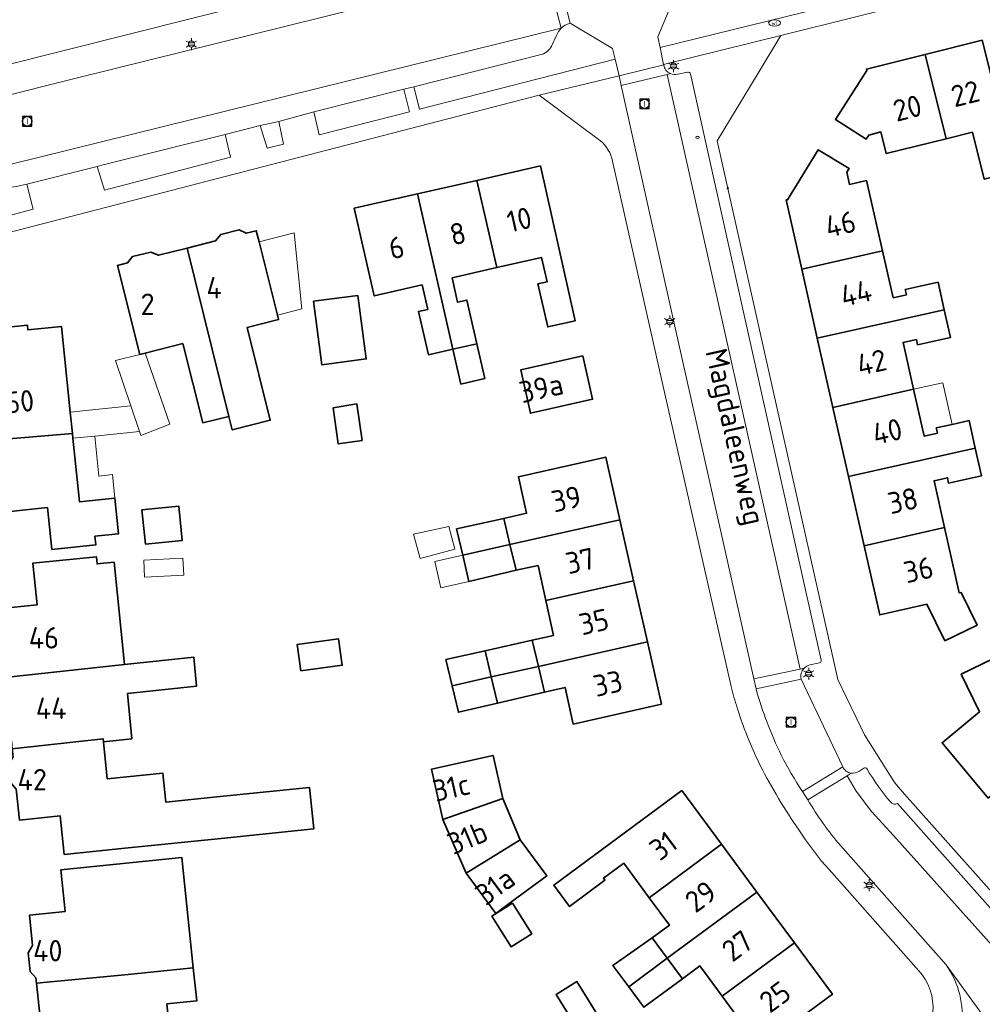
# Model space of a CAD drawing. Header units: metres. Extents: x 140853 to 145288, y 474558 to 480269.
# Tile 412 of 428: x 144283 to 144364, y 479540 to 479622. Entities that reach past the tile are written whole.
import ezdxf
from ezdxf.enums import TextEntityAlignment as Align

# ---------------------------------------------------------------- set-up
doc = ezdxf.new("R2010")
doc.units = ezdxf.units.M
doc.header["$MEASUREMENT"] = 0
for name, color, linetype, lineweight in [('B-WE-GR-GRAS_KRUIDENRIJK-G', 80, 'Continuous', 18), ('B-WE-KL-ET_LS_OV_LICHTMAST-S', 190, 'Continuous', 18), ('B-WE-KL-WATER_BRANDLEIDING_PUT-S', 150, 'Continuous', 18), ('B-WE-KL-WATER_PUT-S', 170, 'Continuous', 18), ('B-WE-OG-BEBOUWING-G', 7, 'Continuous', 35), ('B-WE-OG-BEBOUWING_BIJGEBOUW-G', 7, 'Continuous', 18), ('B-WE-OG-BEBOUWING_HUISNUMMER-T18', 10, 'Continuous', 18), ('B-WE-OG-BEBOUWING_LUIFEL-G', 7, 'Continuous', 18), ('B-WE-OG-BEBOUWING_STRAATNAAM-T18', 10, 'Continuous', 18), ('B-WE-OG-TERREIN_ERF-G', 7, 'Continuous', 18), ('B-WE-RI-GWA_RIOOLPUT-S', 30, 'Continuous', 18), ('B-WE-VH-VERHARDING_BETONSTRAATSTEEN-G', 252, 'Continuous', 18), ('B-WE-VH-VERHARDING_STRAATBAKSTEEN-G', 252, 'Continuous', 18), ('B-WE-VH-VERHARDING_TEGEL-G', 252, 'Continuous', 18), ('X-XX-XX-ALGEMEEN-S', 7, 'Continuous', 18)]:
    doc.layers.add(name, color=color, linetype=linetype, lineweight=lineweight)
doc.styles.add('NLCS-ISO', font='txt')

# ---------------------------------------------------------------- blocks, each defined once
blk = doc.blocks.new('SIE-WEG_AFVALBAK_TYPE_01')
for radius in [0.25, 0.156]:
    blk.add_circle((0, 0), radius)
blk = doc.blocks.new('B-SIE-WEG_LICHTMAST-SO')
at = {"ltscale": 0.1}
for p, q in [((-1.1, 0.63), (-2.19, 1.27)), ((0, 1.27), (0, 2.53)), ((1.1, 0.63), (2.19, 1.27)), ((-1.1, -0.63), (-2.19, -1.27)), ((0, -1.27), (0, -2.53)), ((1.1, -0.63), (2.19, -1.27))]:
    blk.add_line(p, q, dxfattribs=at)
at = {"flags": 128}
for points in [[(-1.16, 0.5), (1.16, 0.5)], [(-1.16, -0.5), (1.16, -0.5)]]:
    blk.add_lwpolyline(points, dxfattribs=at)
at = {"ltscale": 0.1}
blk.add_circle((0, 0), 1.27, dxfattribs=at)
at = {"style": 'NLCS-ISO'}
blk.add_attdef('TYPE', text='', height=1.8, dxfattribs=at).set_placement((0, 2.53), align=Align.BOTTOM_CENTER)
blk = doc.blocks.new('SRI-PUT_INSPECTIE-SO')
at = {"lineweight": -3, "flags": 128}
blk.add_lwpolyline([(-2, -2), (2, -2), (2, 2), (-2, 2)], close=True, dxfattribs=at)
at = {"lineweight": -3, "ltscale": 1.5}
blk.add_circle((0, 0), 2, dxfattribs=at)
at = {"ltscale": 0.1, "style": 'NLCS-ISO'}
blk.add_text('I', height=2.5, dxfattribs=at).set_placement((0, -0.01), align=Align.MIDDLE_CENTER)
blk = doc.blocks.new('SIE-WEG_STRAATPOT_BRANDKRAAN-SO')
blk.add_ellipse((0, 0), major_axis=(-0.729, 0), ratio=0.685994)
at = {"style": 'NLCS-ISO'}
blk.add_text('BR', height=0.4, dxfattribs=at).set_placement((-0.3, -0.15))
blk = doc.blocks.new('SKL-WATERLEIDINGPUT-SO')
at = {"color": 0, "linetype": 'ByBlock', "lineweight": 18}
blk.add_ellipse((0, 0), major_axis=(2.5, 0), ratio=0.54, dxfattribs=at)
at = {"color": 0, "linetype": 'ByBlock', "lineweight": 18, "style": 'NLCS-ISO'}
blk.add_text('wl', height=1.8, dxfattribs=at).set_placement((0, 0), align=Align.MIDDLE_CENTER)

msp = doc.modelspace()

# ---------------------------------------------------------------- linework, layer by layer
at = {"layer": 'B-WE-GR-GRAS_KRUIDENRIJK-G', "ltscale": 0.2, "flags": 128}
msp.add_lwpolyline([(144337.875, 479624.164), (144336.51, 479620.863), (144336.7, 479619.954), (144353.219, 479624.038)], dxfattribs=at)
for points in [[(144328.037, 479620.981), (144327.609, 479620.079), (144327.609, 479620.079, -0.233458), (144326.63, 479619.344), (144326.63, 479619.344), (144316.058, 479616.672), (144316.533, 479614.793), (144332.933, 479618.997), (144332.718, 479619.885), (144329.156, 479621.992), (144329.156, 479621.992, 0.137495), (144328.412, 479621.574), (144328.412, 479621.574, 0.111942), (144328.037, 479620.981)], [(144272.508, 479599.6, -0.253844), (144276.666, 479604.4), (144276.666, 479604.4), (144284.179, 479606.407), (144283.652, 479608.501), (144282.752, 479608.309), (144282.752, 479608.309, -0.24423), (144281.295, 479608.611), (144281.295, 479608.611), (144280.497, 479609.198), (144280.497, 479609.198, 0.173374), (144279.598, 479609.506), (144279.598, 479609.506), (144278.59, 479609.279), (144278.59, 479609.279, 0.172776), (144272.384, 479603.759), (144272.384, 479603.759), (144272.167, 479603.367), (144272.167, 479603.367, 0.107959), (144271.119, 479599.493), (144271.119, 479599.493), (144272.508, 479599.6)]]:
    msp.add_lwpolyline(points, format="xyb", close=True, dxfattribs=at)
for points in [[(144315.7, 479614.58), (144315.224, 479616.461), (144307.691, 479614.557), (144308.145, 479612.643), (144315.7, 479614.58)], [(144304.769, 479613.765), (144303.205, 479613.414), (144303.772, 479611.523), (144305.157, 479611.855), (144304.769, 479613.765)], [(144289.546, 479609.996), (144290.144, 479608.008), (144300.715, 479610.76), (144300.248, 479612.663), (144289.916, 479610.107), (144289.546, 479609.996)]]:
    msp.add_lwpolyline(points, close=True, dxfattribs=at)
at = {"layer": 'B-WE-OG-BEBOUWING-G', "ltscale": 0.2, "flags": 128}
for points in [[(144362.894, 479612.852), (144363.873, 479608.922), (144366.446, 479609.555), (144363.703, 479620.567), (144358.924, 479619.376), (144360.684, 479612.309), (144362.894, 479612.852)], [(144360.684, 479612.309), (144358.924, 479619.376), (144353.989, 479618.147), (144354.02, 479618.046), (144351.395, 479613.932), (144353.975, 479612.287), (144354.19, 479612.624), (144355.209, 479612.878), (144355.658, 479611.073), (144360.684, 479612.309)], [(144355.338, 479602.902), (144354.012, 479608.802), (144352.566, 479608.489), (144352.343, 479609.5), (144352.537, 479609.827), (144349.943, 479611.377), (144347.366, 479607.198), (144347.265, 479607.179), (144348.571, 479601.382), (144355.338, 479602.902)], [(144321.358, 479608.825), (144323.026, 479601.505), (144326.778, 479602.368), (144327.245, 479600.32), (144326.465, 479600.143), (144327.287, 479596.535), (144329.588, 479597.059), (144326.672, 479610.036), (144321.358, 479608.825)], [(144319.342, 479594.673), (144321.351, 479595.131), (144320.518, 479598.787), (144319.738, 479598.61), (144319.275, 479600.641), (144323.026, 479601.505), (144321.358, 479608.825), (144316.376, 479607.69), (144319.342, 479594.673)], [(144316.376, 479607.69), (144311.072, 479606.481), (144312.745, 479599.139), (144316.77, 479600.065), (144317.238, 479598.009), (144316.458, 479597.832), (144317.285, 479594.205), (144319.342, 479594.673), (144316.376, 479607.69)], [(144297.064, 479603.145), (144300.568, 479589.041), (144300.849, 479587.909), (144304.04, 479588.707), (144302.095, 479596.487), (144304.734, 479597.147), (144304.637, 479597.535), (144303.101, 479603.676), (144302.871, 479604.598), (144302.027, 479604.387), (144301.446, 479604.668), (144299.884, 479604.277), (144299.451, 479603.742), (144297.064, 479603.145)], [(144296.716, 479595.142), (144298.386, 479588.499), (144300.568, 479589.041), (144297.064, 479603.145), (144294.678, 479602.548), (144294.044, 479602.816), (144292.502, 479602.43), (144292.078, 479601.898), (144291.234, 479601.687), (144293.097, 479594.236), (144293.554, 479594.35), (144296.716, 479595.142)], [(144356.22, 479598.977), (144355.338, 479602.902), (144348.571, 479601.382), (144349.878, 479595.585), (144360.511, 479597.974), (144359.993, 479600.285), (144357.242, 479599.668), (144357.34, 479599.229), (144356.22, 479598.977)], [(144307.661, 479598.684), (144308.357, 479593.371), (144312.075, 479593.861), (144311.38, 479599.171), (144307.661, 479598.684)], [(144357.943, 479591.306), (144357.061, 479595.231), (144358.18, 479595.482), (144358.278, 479595.043), (144361.031, 479595.659), (144360.511, 479597.974), (144349.878, 479595.585), (144351.184, 479589.788), (144357.943, 479591.306)], [(144279.789, 479586.957), (144287.462, 479587.609), (144287.279, 479589.393), (144286.542, 479596.573), (144283.727, 479596.284), (144283.686, 479596.682), (144279.856, 479596.289), (144280.197, 479592.966), (144279.183, 479592.862), (144279.266, 479592.053), (144278.897, 479591.432), (144279.058, 479589.861), (144279.545, 479589.328), (144279.789, 479586.957)], [(144319.342, 479594.673), (144320.009, 479591.748), (144322.017, 479592.206), (144321.351, 479595.131), (144319.342, 479594.673)], [(144330.231, 479594.109), (144325.022, 479592.932), (144325.843, 479589.298), (144331.052, 479590.475), (144330.231, 479594.109)], [(144357.943, 479591.306), (144351.184, 479589.788), (144352.491, 479583.991), (144363.117, 479586.378), (144362.598, 479588.689), (144361.166, 479588.368), (144359.847, 479588.072), (144359.946, 479587.633), (144358.825, 479587.381), (144357.943, 479591.306)], [(144311.748, 479587.016), (144311.301, 479590.087), (144309.302, 479589.745), (144309.742, 479586.724), (144311.748, 479587.016)], [(144287.462, 479587.609), (144279.789, 479586.957), (144279.861, 479586.254), (144279.492, 479585.633), (144279.652, 479584.081), (144280.139, 479583.548), (144280.413, 479580.877), (144285.367, 479581.385), (144285.726, 479577.884), (144289.417, 479578.262), (144289.342, 479578.988), (144291.322, 479579.191), (144291.015, 479582.186), (144288.051, 479581.881), (144288.024, 479582.14), (144287.504, 479587.205), (144287.462, 479587.609)], [(144360.549, 479579.71), (144359.667, 479583.635), (144360.786, 479583.886), (144360.884, 479583.447), (144363.636, 479584.063), (144363.117, 479586.378), (144352.491, 479583.991), (144353.797, 479578.193), (144360.549, 479579.71)], [(144323.6, 479580.488), (144324.117, 479578.31), (144333.335, 479580.361), (144332.151, 479585.619), (144324.834, 479583.972), (144325.512, 479580.912), (144323.6, 479580.488)], [(144293.583, 479578.318), (144296.667, 479578.634), (144296.371, 479581.519), (144293.287, 479581.203), (144293.583, 479578.318)], [(144324.117, 479578.31), (144323.6, 479580.488), (144319.644, 479579.598), (144320.167, 479577.396), (144324.117, 479578.31)], [(144326.481, 479576.541), (144327.134, 479573.594), (144334.485, 479575.249), (144333.335, 479580.361), (144324.117, 479578.31), (144324.634, 479576.132), (144326.481, 479576.541)], [(144353.797, 479578.193), (144355.104, 479572.396), (144359.065, 479573.289), (144360.564, 479570.221), (144363.269, 479571.543), (144361.934, 479574.274), (144361.778, 479574.239), (144360.549, 479579.71), (144353.797, 479578.193)], [(144320.167, 479577.396), (144320.69, 479575.195), (144324.634, 479576.132), (144324.117, 479578.31), (144320.167, 479577.396)], [(144281.8, 479567.137), (144291.818, 479568.226), (144290.946, 479576.811), (144289.534, 479576.666), (144289.472, 479577.273), (144284.14, 479576.726), (144284.498, 479573.234), (144281.209, 479572.896), (144281.466, 479570.39), (144281.121, 479569.771), (144281.285, 479568.169), (144281.749, 479567.634), (144281.8, 479567.137)], [(144326.512, 479568.082), (144335.636, 479570.136), (144334.485, 479575.249), (144327.134, 479573.594), (144327.78, 479570.681), (144325.989, 479570.284), (144326.512, 479568.082)], [(144306.588, 479567.699), (144310.072, 479568.177), (144309.768, 479570.384), (144306.285, 479569.906), (144306.588, 479567.699)], [(144322.556, 479567.192), (144326.512, 479568.082), (144325.989, 479570.284), (144322.034, 479569.393), (144322.556, 479567.192)], [(144335.636, 479570.136), (144326.512, 479568.082), (144327.023, 479565.927), (144328.749, 479566.31), (144329.428, 479563.247), (144336.813, 479564.909), (144335.636, 479570.136)], [(144322.034, 479569.393), (144318.756, 479568.645), (144319.28, 479566.454), (144322.556, 479567.192), (144322.034, 479569.393)], [(144291.818, 479568.226), (144281.8, 479567.137), (144282.066, 479564.55), (144281.72, 479563.932), (144281.881, 479562.37), (144282.345, 479561.835), (144282.414, 479561.157), (144290.036, 479562.014), (144290.062, 479561.762), (144292.45, 479562.007), (144292.065, 479565.796), (144297.867, 479566.426), (144297.621, 479568.857), (144291.818, 479568.226)], [(144327.023, 479565.927), (144326.512, 479568.082), (144322.556, 479567.192), (144323.079, 479564.991), (144327.023, 479565.927)], [(144364.187, 479557.029), (144369.509, 479561.449), (144365.851, 479565.907), (144365.974, 479566.009), (144364.639, 479568.74), (144361.935, 479567.418), (144363.467, 479564.282), (144360.328, 479561.676), (144364.187, 479557.029)], [(144322.556, 479567.192), (144319.28, 479566.454), (144319.809, 479564.239), (144323.079, 479564.991), (144322.556, 479567.192)], [(144292.123, 479552.856), (144299.922, 479553.657), (144307.681, 479554.454), (144307.324, 479557.936), (144299.564, 479557.139), (144295.287, 479556.699), (144295.036, 479559.137), (144290.381, 479558.659), (144290.062, 479561.762), (144290.036, 479562.014), (144282.414, 479561.157), (144282.482, 479560.492), (144282.137, 479559.873), (144282.296, 479558.321), (144282.76, 479557.786), (144283.026, 479555.199), (144286.438, 479555.549), (144286.771, 479552.306), (144292.123, 479552.856)], [(144318.489, 479555.24), (144323.526, 479556.999), (144322.711, 479560.618), (144317.54, 479559.454), (144318.489, 479555.24)], [(144335.792, 479548.689), (144341.843, 479553.169), (144338.517, 479557.662), (144327.796, 479549.724), (144329.105, 479547.956), (144332.087, 479550.163), (144331.968, 479550.324), (144333.656, 479551.574), (144335.792, 479548.689)], [(144323.526, 479556.999), (144318.489, 479555.24), (144320.442, 479550.749), (144324.975, 479553.533), (144323.526, 479556.999)], [(144322.941, 479547.374), (144324.29, 479548.373), (144327.201, 479550.528), (144324.975, 479553.533), (144320.442, 479550.749), (144322.941, 479547.374)], [(144341.843, 479553.169), (144335.792, 479548.689), (144337.489, 479546.398), (144336.039, 479545.324), (144337.31, 479543.61), (144344.81, 479549.163), (144341.843, 479553.169)], [(144283.867, 479547.228), (144284.129, 479544.672), (144283.761, 479544.051), (144283.92, 479542.499), (144284.407, 479541.966), (144284.451, 479541.531), (144292.12, 479542.241), (144297.589, 479542.803), (144296.64, 479552.055), (144286.494, 479551.015), (144286.851, 479547.535), (144283.867, 479547.228)], [(144338.581, 479541.896), (144340.029, 479542.968), (144341.913, 479540.423), (144347.964, 479544.904), (144344.81, 479549.163), (144337.31, 479543.61), (144338.581, 479541.896)], [(144324.347, 479548.223), (144322.617, 479547.14), (144324.221, 479544.579), (144325.951, 479545.663), (144324.347, 479548.223)], [(144334.082, 479541.22), (144337.31, 479543.61), (144336.039, 479545.324), (144332.755, 479543.009), (144334.082, 479541.22)], [(144343.76, 479537.928), (144339.075, 479534.458), (144340.386, 479532.688), (144351.141, 479540.613), (144347.964, 479544.904), (144341.913, 479540.423), (144343.76, 479537.928)], [(144337.31, 479543.61), (144334.082, 479541.22), (144335.354, 479539.503), (144338.581, 479541.896), (144337.31, 479543.61)], [(144284.451, 479541.531), (144284.722, 479538.892), (144284.354, 479538.271), (144284.517, 479536.69), (144285.003, 479536.157), (144285.055, 479535.655), (144292.717, 479536.425), (144292.755, 479536.057), (144295.736, 479536.363), (144295.385, 479539.784), (144297.872, 479540.039), (144297.589, 479542.803), (144292.12, 479542.241), (144284.451, 479541.531)], [(144331.332, 479539.089), (144329.729, 479541.648), (144327.988, 479540.582), (144329.597, 479538.014), (144331.332, 479539.089)]]:
    msp.add_lwpolyline(points, close=True, dxfattribs=at)
at = {"layer": 'B-WE-OG-BEBOUWING_BIJGEBOUW-G', "ltscale": 0.2, "flags": 128}
for points in [[(144316.591, 479577.122), (144319.508, 479577.894), (144319, 479579.813), (144316.048, 479579.175), (144316.591, 479577.122)], [(144296.786, 479575.722), (144296.712, 479577.146), (144293.441, 479576.976), (144293.499, 479575.551), (144296.786, 479575.722)], [(144320.69, 479575.195), (144320.167, 479577.396), (144317.819, 479576.868), (144318.34, 479574.671), (144320.69, 479575.195)]]:
    msp.add_lwpolyline(points, close=True, dxfattribs=at)
at = {"layer": 'B-WE-OG-BEBOUWING_LUIFEL-G', "ltscale": 0.2, "flags": 128}
for points in [[(144304.637, 479597.535), (144306.674, 479598.044), (144306.041, 479604.411), (144303.101, 479603.676), (144304.637, 479597.535)], [(144292.36, 479589.913), (144293.081, 479587.775), (144293.198, 479587.429), (144295.618, 479588.38), (144293.554, 479594.35), (144293.097, 479594.236), (144291.074, 479593.73), (144292.36, 479589.913)], [(144357.943, 479591.306), (144358.825, 479587.381), (144359.946, 479587.633), (144359.847, 479588.072), (144361.166, 479588.368), (144360.382, 479591.854), (144357.943, 479591.306)], [(144289.334, 479587.392), (144293.081, 479587.775), (144292.36, 479589.913), (144287.279, 479589.393), (144287.462, 479587.609), (144287.504, 479587.205), (144289.334, 479587.392)], [(144289.334, 479587.392), (144287.504, 479587.205), (144288.024, 479582.14), (144288.051, 479581.881), (144291.015, 479582.186), (144290.813, 479584.156), (144289.679, 479584.039), (144289.334, 479587.392)]]:
    msp.add_lwpolyline(points, close=True, dxfattribs=at)
at = {"layer": 'B-WE-OG-TERREIN_ERF-G', "ltscale": 0.2, "flags": 128}
for points in [[(144346.822, 479620.979), (144344.92, 479617.821), (144341.499, 479612.139), (144351.589, 479566.975), (144352.29, 479565.535), (144353.132, 479563.807), (144353.844, 479562.346), (144356.31, 479558.409), (144356.513, 479558.144), (144357.179, 479557.373), (144369.769, 479543.217), (144377.721, 479538.861), (144410.401, 479546.75), (144412.843, 479550.433), (144410.061, 479562.006), (144409.498, 479564.347), (144393.548, 479630.692), (144391.124, 479632.05), (144380.908, 479629.505), (144353.106, 479622.536), (144346.822, 479620.979)], [(144355.338, 479602.902), (144356.22, 479598.977), (144357.34, 479599.229), (144357.242, 479599.668), (144359.993, 479600.285), (144360.511, 479597.974), (144361.031, 479595.659), (144358.278, 479595.043), (144358.18, 479595.482), (144357.061, 479595.231), (144357.943, 479591.306), (144358.825, 479587.381), (144359.946, 479587.633), (144359.847, 479588.072), (144361.166, 479588.368), (144362.598, 479588.689), (144363.117, 479586.378), (144363.636, 479584.063), (144360.884, 479583.447), (144360.786, 479583.886), (144359.667, 479583.635), (144360.549, 479579.71), (144361.778, 479574.239), (144361.934, 479574.274), (144363.269, 479571.543), (144360.564, 479570.221), (144359.065, 479573.289), (144355.104, 479572.396), (144353.797, 479578.193), (144352.491, 479583.991), (144351.184, 479589.788), (144349.878, 479595.585), (144348.571, 479601.382), (144347.265, 479607.179), (144347.366, 479607.198), (144349.943, 479611.377), (144352.537, 479609.827), (144352.343, 479609.5), (144352.566, 479608.489), (144354.012, 479608.802), (144355.338, 479602.902)], [(144321.351, 479595.131), (144322.017, 479592.206), (144320.009, 479591.748), (144319.342, 479594.673), (144317.285, 479594.205), (144316.458, 479597.832), (144317.238, 479598.009), (144316.77, 479600.065), (144312.745, 479599.139), (144311.072, 479606.481), (144316.376, 479607.69), (144321.358, 479608.825), (144326.672, 479610.036), (144329.588, 479597.059), (144327.287, 479596.535), (144326.465, 479600.143), (144327.245, 479600.32), (144326.778, 479602.368), (144323.026, 479601.505), (144319.275, 479600.641), (144319.738, 479598.61), (144320.518, 479598.787), (144321.351, 479595.131)], [(144300.568, 479589.041), (144298.386, 479588.499), (144296.716, 479595.142), (144293.554, 479594.35), (144293.097, 479594.236), (144291.234, 479601.687), (144292.078, 479601.898), (144292.502, 479602.43), (144294.044, 479602.816), (144294.678, 479602.548), (144297.064, 479603.145), (144299.451, 479603.742), (144299.884, 479604.277), (144301.446, 479604.668), (144302.027, 479604.387), (144302.871, 479604.598), (144303.101, 479603.676), (144304.637, 479597.535), (144304.734, 479597.147), (144302.095, 479596.487), (144304.04, 479588.707), (144300.849, 479587.909), (144300.568, 479589.041)], [(144307.661, 479598.684), (144311.38, 479599.171), (144312.075, 479593.861), (144308.357, 479593.371), (144307.661, 479598.684)], [(144330.231, 479594.109), (144331.052, 479590.475), (144325.843, 479589.298), (144325.022, 479592.932), (144330.231, 479594.109)], [(144311.748, 479587.016), (144309.742, 479586.724), (144309.302, 479589.745), (144311.301, 479590.087), (144311.748, 479587.016)], [(144327.134, 479573.594), (144326.481, 479576.541), (144324.634, 479576.132), (144320.69, 479575.195), (144320.167, 479577.396), (144319.644, 479579.598), (144323.6, 479580.488), (144325.512, 479580.912), (144324.834, 479583.972), (144332.151, 479585.619), (144333.335, 479580.361), (144334.485, 479575.249), (144335.636, 479570.136), (144336.813, 479564.909), (144329.428, 479563.247), (144328.749, 479566.31), (144327.023, 479565.927), (144323.079, 479564.991), (144319.809, 479564.239), (144319.28, 479566.454), (144318.756, 479568.645), (144322.034, 479569.393), (144325.989, 479570.284), (144327.78, 479570.681), (144327.134, 479573.594)], [(144293.583, 479578.318), (144293.287, 479581.203), (144296.371, 479581.519), (144296.667, 479578.634), (144293.583, 479578.318)], [(144306.588, 479567.699), (144306.285, 479569.906), (144309.768, 479570.384), (144310.072, 479568.177), (144306.588, 479567.699)], [(144324.29, 479548.373), (144322.941, 479547.374), (144320.442, 479550.749), (144318.489, 479555.24), (144317.54, 479559.454), (144322.711, 479560.618), (144323.526, 479556.999), (144324.975, 479553.533), (144327.201, 479550.528), (144324.29, 479548.373)], [(144339.075, 479534.458), (144343.76, 479537.928), (144341.913, 479540.423), (144340.029, 479542.968), (144338.581, 479541.896), (144335.354, 479539.503), (144334.082, 479541.22), (144332.755, 479543.009), (144336.039, 479545.324), (144337.489, 479546.398), (144335.792, 479548.689), (144333.656, 479551.574), (144331.968, 479550.324), (144332.087, 479550.163), (144329.105, 479547.956), (144327.796, 479549.724), (144338.517, 479557.662), (144341.843, 479553.169), (144344.81, 479549.163), (144347.964, 479544.904), (144351.141, 479540.613), (144340.386, 479532.688), (144339.075, 479534.458)], [(144324.347, 479548.223), (144325.951, 479545.663), (144324.221, 479544.579), (144322.617, 479547.14), (144324.347, 479548.223)], [(144331.332, 479539.089), (144332.936, 479536.529), (144331.206, 479535.445), (144329.597, 479538.014), (144327.988, 479540.582), (144329.729, 479541.648), (144331.332, 479539.089)]]:
    msp.add_lwpolyline(points, close=True, dxfattribs=at)
for points in [[(144281.646, 479618.415), (144308.003, 479625.085)], [(144363.873, 479608.922), (144362.894, 479612.852), (144360.684, 479612.309), (144355.658, 479611.073), (144355.209, 479612.878), (144354.19, 479612.624), (144353.975, 479612.287), (144351.395, 479613.932), (144354.02, 479618.046), (144353.989, 479618.147), (144358.924, 479619.376), (144363.703, 479620.567)], [(144279.856, 479596.289), (144283.686, 479596.682), (144283.727, 479596.284), (144286.542, 479596.573), (144287.279, 479589.393), (144287.462, 479587.609), (144287.504, 479587.205), (144288.024, 479582.14), (144288.051, 479581.881), (144291.015, 479582.186), (144291.015, 479582.186), (144291.322, 479579.191), (144289.342, 479578.988), (144289.417, 479578.262), (144285.726, 479577.884), (144285.367, 479581.385), (144280.413, 479580.877)], [(144281.209, 479572.896), (144284.498, 479573.234), (144284.14, 479576.726), (144289.472, 479577.273), (144289.534, 479576.666), (144290.946, 479576.811), (144291.818, 479568.226), (144297.621, 479568.857), (144297.867, 479566.426), (144292.065, 479565.796), (144292.45, 479562.007), (144290.062, 479561.762), (144290.381, 479558.659), (144295.036, 479559.137), (144295.287, 479556.699), (144299.564, 479557.139), (144307.324, 479557.936), (144307.681, 479554.454), (144299.922, 479553.657), (144292.123, 479552.856), (144286.771, 479552.306), (144286.438, 479555.549), (144283.026, 479555.199)], [(144364.187, 479557.029), (144360.328, 479561.676), (144363.467, 479564.282), (144361.935, 479567.418), (144364.639, 479568.74)], [(144284.722, 479538.892), (144284.451, 479541.531), (144284.407, 479541.966), (144283.92, 479542.499), (144283.761, 479544.051), (144284.129, 479544.672), (144283.867, 479547.228), (144286.851, 479547.535), (144286.494, 479551.015), (144296.64, 479552.055), (144297.589, 479542.803), (144297.872, 479540.039), (144295.385, 479539.784), (144295.736, 479536.363)]]:
    msp.add_lwpolyline(points, dxfattribs=at)
msp.add_lwpolyline([(144357.856, 479535.843, 0.427773), (144358.398, 479542.552), (144358.398, 479542.552), (144350.871, 479551.043), (144350.22, 479551.758), (144348.896, 479553.526), (144348.332, 479554.374), (144348.332, 479554.374, -0.033184), (144345.099, 479559.763), (144345.099, 479559.763, -0.016472), (144344.163, 479561.843), (144344.163, 479561.843, -0.021405), (144343.162, 479564.609), (144343.162, 479564.609, -0.013435), (144342.65, 479566.398), (144342.65, 479566.398), (144336.917, 479591.8), (144332.657, 479610.675), (144332.657, 479610.675, 0.167331), (144331.525, 479612.291), (144331.525, 479612.291), (144326.581, 479615.967), (144277.166, 479603.16)], format="xyb", dxfattribs=at)
at = {"layer": 'B-WE-VH-VERHARDING_BETONSTRAATSTEEN-G', "ltscale": 0.2, "flags": 128}
msp.add_lwpolyline([(144282.752, 479608.309), (144283.652, 479608.501), (144289.546, 479609.996), (144289.916, 479610.107), (144300.248, 479612.663), (144303.205, 479613.414), (144304.769, 479613.765), (144307.691, 479614.557), (144315.224, 479616.461), (144316.058, 479616.672), (144326.63, 479619.344), (144326.63, 479619.344, 0.233458), (144327.609, 479620.079), (144327.609, 479620.079), (144328.037, 479620.981), (144328.037, 479620.981, -0.111942), (144328.412, 479621.574), (144328.412, 479621.574), (144279.598, 479609.506)], format="xyb", dxfattribs=at)
for points in [[(144339.013, 479617.895), (144338.184, 479617.738), (144338.184, 479617.738, -0.164601), (144337.57, 479617.781), (144337.57, 479617.781), (144337.284, 479617.712), (144348.429, 479567.849), (144348.768, 479567.92), (144348.768, 479567.92, -0.144524), (144349.258, 479568.199), (144349.258, 479568.199), (144350.069, 479568.364), (144350.069, 479568.364, 0.325101), (144350.209, 479568.603), (144350.209, 479568.603), (144343.575, 479598.272), (144339.249, 479617.751), (144339.249, 479617.751, 0.457819), (144339.013, 479617.895)], [(144369.669, 479541.857), (144356.602, 479556.577), (144356.602, 479556.577, -0.350592), (144356.003, 479556.711), (144356.003, 479556.711, -0.041483), (144354.043, 479559.471), (144354.043, 479559.471, 0.462906), (144353.769, 479559.55), (144353.769, 479559.55), (144353.364, 479559.278), (144353.364, 479559.278, -0.178359), (144352.724, 479559.136), (144352.724, 479559.136), (144352.371, 479558.917), (144353.145, 479557.62), (144354.417, 479555.925), (144356.255, 479553.9), (144368.909, 479539.793), (144368.909, 479539.793, -0.375808), (144369.126, 479541.121), (144369.126, 479541.121), (144369.658, 479541.601), (144369.658, 479541.601, 0.581965), (144369.669, 479541.857)]]:
    msp.add_lwpolyline(points, format="xyb", close=True, dxfattribs=at)
at = {"layer": 'B-WE-VH-VERHARDING_STRAATBAKSTEEN-G', "ltscale": 0.2, "flags": 128}
for points in [[(144332.933, 479618.997), (144333.273, 479617.591), (144337.004, 479618.495), (144336.994, 479618.544), (144336.7, 479619.954), (144336.51, 479620.863), (144337.875, 479624.164), (144336.481, 479629.584), (144327.799, 479627.388), (144329.156, 479621.992), (144332.718, 479619.885), (144332.933, 479618.997)], [(144333.452, 479616.787), (144337.811, 479597.204), (144344.563, 479567.035), (144348.429, 479567.849), (144337.284, 479617.712), (144333.452, 479616.787)]]:
    msp.add_lwpolyline(points, close=True, dxfattribs=at)
for points in [[(144279.598, 479609.506), (144328.412, 479621.574), (144326.966, 479627.177), (144314.286, 479623.998), (144287.995, 479617.44), (144280.502, 479615.567), (144280.502, 479615.567, -0.030437), (144278.265, 479615.295), (144278.265, 479615.295), (144279.598, 479609.506)], [(144329.156, 479621.992), (144327.799, 479627.388), (144326.966, 479627.177), (144328.412, 479621.574), (144328.412, 479621.574, -0.137495), (144329.156, 479621.992)], [(144333.273, 479617.591), (144333.452, 479616.787), (144337.284, 479617.712), (144337.57, 479617.781), (144337.57, 479617.781, -0.254715), (144337.004, 479618.495), (144337.004, 479618.495), (144333.273, 479617.591)], [(144344.563, 479567.035), (144344.743, 479566.193), (144348.517, 479567.015), (144348.517, 479567.015, -0.252893), (144348.768, 479567.92), (144348.768, 479567.92), (144348.429, 479567.849), (144344.563, 479567.035)], [(144348.644, 479557.588), (144352.004, 479559.663), (144348.517, 479567.015), (144344.743, 479566.193), (144344.743, 479566.193, 0.04526), (144346.858, 479560.645), (144346.858, 479560.645, 0.034542), (144348.644, 479557.588)], [(144352.371, 479558.917), (144352.724, 479559.136), (144352.724, 479559.136, -0.254203), (144352.004, 479559.663), (144352.004, 479559.663), (144348.644, 479557.588), (144349.086, 479556.88), (144352.371, 479558.917)], [(144351.81, 479553.058), (144360.687, 479543.047), (144367.793, 479533.261), (144369.146, 479539.529), (144369.146, 479539.529, -0.085902), (144368.909, 479539.793), (144368.909, 479539.793), (144356.255, 479553.9), (144354.417, 479555.925), (144353.145, 479557.62), (144352.371, 479558.917), (144349.086, 479556.88), (144349.086, 479556.88, 0.044336), (144351.81, 479553.058)]]:
    msp.add_lwpolyline(points, format="xyb", close=True, dxfattribs=at)
for points in [[(144369.769, 479543.217), (144357.179, 479557.373), (144356.513, 479558.144), (144356.31, 479558.409), (144353.844, 479562.346), (144353.132, 479563.807), (144352.29, 479565.535), (144351.589, 479566.975), (144341.499, 479612.139), (144344.92, 479617.821), (144344.92, 479617.821), (144346.822, 479620.979), (144336.994, 479618.544), (144337.004, 479618.495), (144337.004, 479618.495, 0.254715), (144337.57, 479617.781), (144337.57, 479617.781, 0.164601), (144338.184, 479617.738), (144338.184, 479617.738), (144339.013, 479617.895), (144339.013, 479617.895, -0.457819), (144339.249, 479617.751), (144339.249, 479617.751), (144343.575, 479598.272), (144350.209, 479568.603), (144350.209, 479568.603, -0.325101), (144350.069, 479568.364), (144350.069, 479568.364), (144349.258, 479568.199), (144349.258, 479568.199, 0.144524), (144348.768, 479567.92), (144348.768, 479567.92, 0.252893), (144348.517, 479567.015), (144348.517, 479567.015), (144352.004, 479559.663), (144352.004, 479559.663, 0.254203), (144352.724, 479559.136), (144352.724, 479559.136, 0.178359), (144353.364, 479559.278), (144353.364, 479559.278), (144353.769, 479559.55), (144353.769, 479559.55, -0.462906), (144354.043, 479559.471), (144354.043, 479559.471, 0.041483), (144356.003, 479556.711), (144356.003, 479556.711, 0.350592), (144356.602, 479556.577), (144356.602, 479556.577), (144369.669, 479541.857)], [(144361.991, 479537.864, 0.180931), (144360.687, 479543.047), (144360.687, 479543.047), (144351.81, 479553.058), (144351.81, 479553.058, -0.044336), (144349.086, 479556.88), (144349.086, 479556.88), (144348.644, 479557.588), (144348.644, 479557.588, -0.034542), (144346.858, 479560.645), (144346.858, 479560.645, -0.04526), (144344.743, 479566.193), (144344.743, 479566.193), (144344.563, 479567.035), (144337.811, 479597.204), (144333.452, 479616.787), (144333.273, 479617.591), (144326.581, 479615.967), (144331.525, 479612.291), (144331.525, 479612.291, -0.167331), (144332.657, 479610.675), (144332.657, 479610.675), (144336.917, 479591.8), (144342.65, 479566.398), (144342.65, 479566.398, 0.013435), (144343.162, 479564.609), (144343.162, 479564.609, 0.021405), (144344.163, 479561.843), (144344.163, 479561.843, 0.016472), (144345.099, 479559.763), (144345.099, 479559.763, 0.033184), (144348.332, 479554.374), (144348.332, 479554.374), (144348.896, 479553.526), (144350.22, 479551.758), (144350.871, 479551.043), (144358.398, 479542.552), (144358.398, 479542.552, -0.427773), (144357.856, 479535.843)], [(144367.793, 479533.261), (144360.687, 479543.047), (144360.687, 479543.047, -0.180931), (144361.991, 479537.864)]]:
    msp.add_lwpolyline(points, format="xyb", dxfattribs=at)
at = {"layer": 'B-WE-VH-VERHARDING_TEGEL-G', "ltscale": 0.2, "flags": 128}
msp.add_lwpolyline([(144272.353, 479617.33, 0.15891), (144277.146, 479615.33), (144277.146, 479615.33), (144278.265, 479615.295), (144278.265, 479615.295, 0.030437), (144280.502, 479615.567), (144280.502, 479615.567), (144287.995, 479617.44), (144314.286, 479623.998), (144326.966, 479627.177), (144327.799, 479627.388), (144336.481, 479629.584), (144337.293, 479629.789), (144354.139, 479634.001), (144353.653, 479636.297), (144353.59, 479636.622), (144347.661, 479635.122), (144308.003, 479625.085), (144281.646, 479618.415), (144279.448, 479617.978), (144279.448, 479617.978, -0.079841), (144277.67, 479617.892), (144277.67, 479617.892), (144272.353, 479617.33)], format="xyb", close=True, dxfattribs=at)
msp.add_lwpolyline([(144394.755, 479632.965), (144394.389, 479634.397), (144353.219, 479624.038), (144336.7, 479619.954), (144336.994, 479618.544), (144346.822, 479620.979), (144353.106, 479622.536), (144380.908, 479629.505), (144391.124, 479632.05), (144394.755, 479632.965)], close=True, dxfattribs=at)
msp.add_lwpolyline([(144277.166, 479603.16), (144326.581, 479615.967), (144333.273, 479617.591), (144333.273, 479617.591), (144332.933, 479618.997), (144316.533, 479614.793), (144316.058, 479616.672), (144315.224, 479616.461), (144315.7, 479614.58), (144308.145, 479612.643), (144307.691, 479614.557), (144304.769, 479613.765), (144305.157, 479611.855), (144303.772, 479611.523), (144303.205, 479613.414), (144300.248, 479612.663), (144300.715, 479610.76), (144290.144, 479608.008), (144289.546, 479609.996), (144283.652, 479608.501), (144284.179, 479606.407), (144276.666, 479604.4)], dxfattribs=at)

# ---------------------------------------------------------------- block references
at = {"layer": 'B-WE-KL-ET_LS_OV_LICHTMAST-S', "xscale": 0.2, "yscale": 0.2, "zscale": 0.2}
for p in [(144297.428, 479620.248), (144337.826, 479618.404), (144337.511, 479596.986), (144349.155, 479567.463), (144354.226, 479549.73)]:
    msp.add_blockref('B-SIE-WEG_LICHTMAST-SO', p, dxfattribs=at)
at = {"layer": 'B-WE-KL-WATER_BRANDLEIDING_PUT-S', "xscale": 0.2, "yscale": 0.2, "zscale": 0.2}
msp.add_blockref('SIE-WEG_STRAATPOT_BRANDKRAAN-SO', (144339.841, 479612.428), dxfattribs=at)
at = {"layer": 'B-WE-KL-WATER_PUT-S', "xscale": 0.2, "yscale": 0.2, "zscale": 0.2}
msp.add_blockref('SKL-WATERLEIDINGPUT-SO', (144346.291, 479622.016), dxfattribs=at)
at = {"layer": 'B-WE-RI-GWA_RIOOLPUT-S', "xscale": 0.2, "yscale": 0.2, "zscale": 0.2}
for p in [(144335.402, 479615.243), (144283.669, 479613.775), (144347.675, 479563.401)]:
    msp.add_blockref('SRI-PUT_INSPECTIE-SO', p, dxfattribs=at)
at = {"layer": 'X-XX-XX-ALGEMEEN-S', "xscale": 0.2, "yscale": 0.2, "zscale": 0.2}
msp.add_blockref('SIE-WEG_AFVALBAK_TYPE_01', (144342.373, 479608.162), dxfattribs=at)

# ---------------------------------------------------------------- texts
at = {"layer": 'B-WE-OG-BEBOUWING_HUISNUMMER-T18', "style": 'NLCS-ISO'}
for s, rotation, p in [('22', 14, (144362.281, 479616.09)), ('20', 14, (144357.423, 479614.88)), ('10', 12.8, (144324.904, 479605.531)), ('46', 12.7, (144351.82, 479605.16)), ('8', 12.8, (144319.755, 479604.357)), ('6', 12.8, (144314.612, 479603.185)), ('44', 12.7, (144353.127, 479599.363)), ('42', 12.7, (144354.433, 479593.566)), ('39a', 12.7, (144326.74, 479591.41)), ('50', 5.9, (144283.037, 479590.274)), ('40', 12.7, (144355.74, 479587.769)), ('39', 12.7, (144328.841, 479582.112)), ('38', 12.7, (144357.046, 479581.971)), ('37', 12.6, (144330.008, 479576.926)), ('36', 12.7, (144358.353, 479576.174)), ('35', 12.7, (144331.158, 479571.814)), ('33', 12.7, (144332.322, 479566.644)), ('31c', 12.7, (144319.216, 479557.93)), ('31b', 22.7, (144320.56, 479553.723)), ('31', 36.5, (144336.965, 479553.036)), ('31a', 36.5, (144322.874, 479549.649)), ('29', 36.5, (144340.112, 479548.786)), ('27', 36.5, (144343.173, 479544.653)), ('25', 36.5, (144346.338, 479540.378))]:
    msp.add_text(s, height=1.8, rotation=rotation, dxfattribs=at).set_placement(p, align=Align.MIDDLE_CENTER)
for s, p in [('4', (144299.334, 479599.818)), ('2', (144293.758, 479598.439)), ('46', (144285.069, 479570.474)), ('44', (144285.684, 479564.566)), ('42', (144284.091, 479558.58)), ('40', (144285.395, 479544.24))]:
    msp.add_text(s, height=1.8, dxfattribs=at).set_placement(p, align=Align.MIDDLE_CENTER)
at = {"layer": 'B-WE-OG-BEBOUWING_STRAATNAAM-T18', "style": 'NLCS-ISO'}
msp.add_text('Magdaleenweg', height=1.8, rotation=282.7, dxfattribs=at).set_placement((144343.027, 479587.332), align=Align.MIDDLE_CENTER)

doc.saveas('drawing.dxf')
